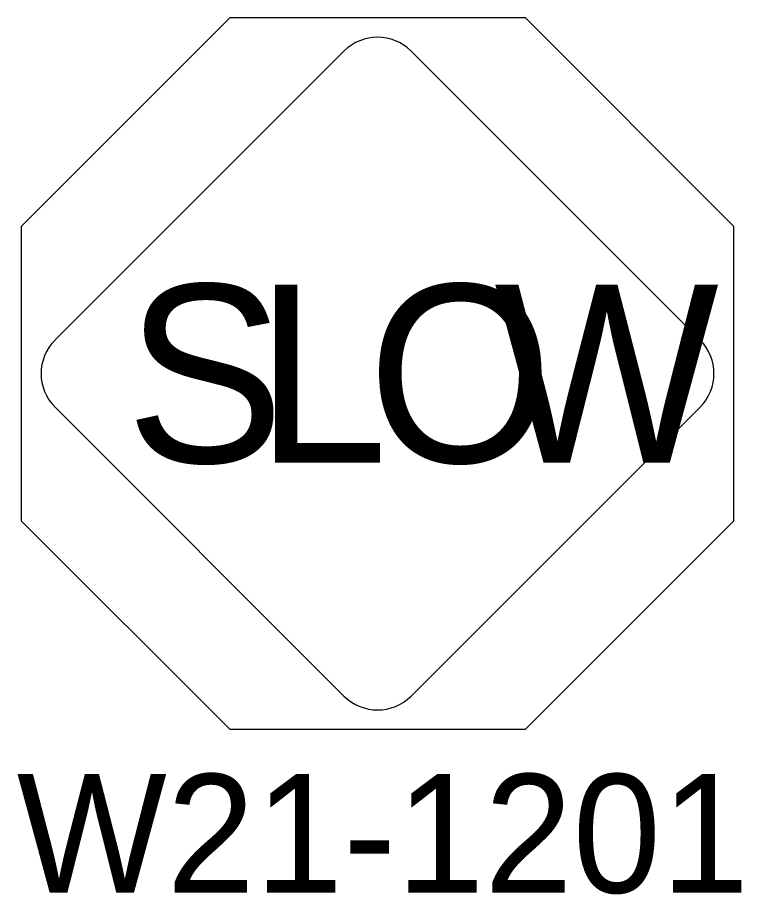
# Model space of a CAD drawing. Extents: x 99999.1 to 100095.7, y 99995 to 100010.7.
# Drawn here: x 100044.058 to 100044.497, y 100004.362 to 100004.894 of the extents above; entities that cross this region are included whole.
import ezdxf

# ---------------------------------------------------------------- set-up
doc = ezdxf.new("R2010")
doc.units = 0
doc.layers.add('TR_SN_ConstructionSigns', color=7, linetype='Continuous')

msp = doc.modelspace()

# ---------------------------------------------------------------- linework, layer by layer
at = {"layer": 'TR_SN_ConstructionSigns'}
for p, q in [((100044.2562, 100004.87398), (100044.08093, 100004.69871)), ((100044.4722, 100004.6987), (100044.29693, 100004.87398)), ((100044.08093, 100004.65798), (100044.2562, 100004.48271)), ((100044.29693, 100004.48271), (100044.4722, 100004.65798))]:
    msp.add_line(p, q, dxfattribs=at)
msp.add_lwpolyline([(100044.49256, 100004.76781), (100044.49256, 100004.58887), (100044.36603, 100004.46234), (100044.18709, 100004.46234), (100044.06056, 100004.58887), (100044.06056, 100004.76781), (100044.18709, 100004.89434), (100044.36603, 100004.89434)], close=True, dxfattribs=at)
for centre, start, end in [((100044.27656, 100004.85361), 45, 135), ((100044.10129, 100004.67834), 135, 225), ((100044.45183, 100004.67834), 315, 45), ((100044.27656, 100004.50307), 225, 315)]:
    msp.add_arc(centre, 0.0288, start, end, dxfattribs=at)

# ---------------------------------------------------------------- texts
for s, p in [('S', (100044.12375, 100004.62434)), ('L', (100044.20259, 100004.62434)), ('O', (100044.27063, 100004.62434)), ('W', (100044.34731, 100004.62434))]:
    msp.add_text(s, height=0.108, dxfattribs=at).set_placement(p)
msp.add_text('W21-1201', height=0.072, rotation=360, dxfattribs=at).set_placement((100044.05778, 100004.36335))

doc.saveas('drawing.dxf')
